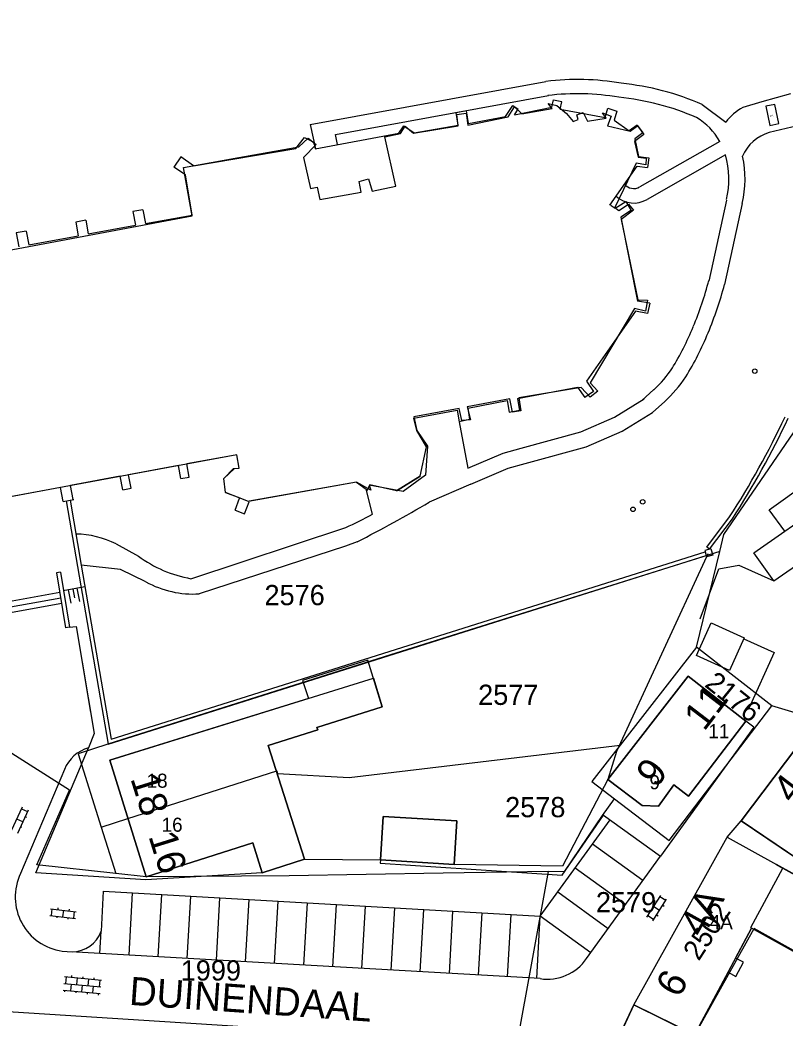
# Model space of a CAD drawing. Extents: x 148816 to 151297, y 399515 to 402500.
# Drawn here: x 150790.3 to 150858.3, y 400057.7 to 400146.4 of the extents above; entities that cross this region are included whole.
import ezdxf

# ---------------------------------------------------------------- set-up
doc = ezdxf.new("R2010")
doc.units = 0
for name, color, linetype in [('B01 Hoofdgebouw  [D] Norm', 7, 'Continuous'), ('B01 Hoofdgebouw  [T] Norm', 7, 'Continuous'), ('B01 hoofgebouw', 7, 'Continuous'), ('B02 Bijgebouw  [T] Norm', 7, 'Continuous'), ('G01 perceelsgrens', 7, 'Continuous'), ('Q05 Bomenrij  [T] Gem', 7, 'Continuous'), ('S02 Open verharding  Norm', 7, 'Continuous'), ('T01 Muur  [T] Gem', 7, 'Continuous'), ('T04 Haag heg  [D] Gem', 7, 'Continuous'), ('V00 Kant verharding algemeen  [T] Norm', 7, 'Continuous'), ('V00 Kant verharding algemeen secundair  [T] Gem', 7, 'Continuous'), ('V06 Kant onverhard  [T] Gem', 7, 'Continuous'), ('Z01 perceelnummer', 7, 'Continuous'), ('Z02 huisnummer', 7, 'Continuous'), ('Z02 Huisnummer  [Tekst] Norm', 7, 'Continuous'), ('Z06 straatnaam', 7, 'Continuous')]:
    doc.layers.add(name, color=color, linetype=linetype)

msp = doc.modelspace()

# ---------------------------------------------------------------- linework, layer by layer
at = {"layer": 'B01 Hoofdgebouw  [D] Norm'}
for p, q in [((150869.176, 400064.882), (150857.499, 400071.379)), ((150850.259, 400056.25), (150855.515, 400065.696)), ((150866.28, 400059.677), (150855.515, 400065.696))]:
    msp.add_line(p, q, dxfattribs=at)
at = {"layer": 'B01 Hoofdgebouw  [T] Norm'}
for p, q in [((150833.447, 400137.851), (150834.106, 400138.824)), ((150834.106, 400138.824), (150834.586, 400138.499)), ((150834.258, 400138.014), (150837.553, 400138.678)), ((150837.553, 400138.678), (150837.71, 400139.335)), ((150837.71, 400139.335), (150838.454, 400139.174)), ((150838.293, 400138.501), (150838.45, 400139.158)), ((150842.288, 400137.761), (150842.533, 400138.578)), ((150842.533, 400138.578), (150843.34, 400138.32)), ((150829.07, 400138.205), (150829.98, 400138.376)), ((150829.257, 400137.089), (150829.07, 400138.205)), ((150830.17, 400137.242), (150829.983, 400138.358)), ((150830.17, 400137.242), (150833.447, 400137.851)), ((150834.258, 400138.014), (150834.586, 400138.499)), ((150838.293, 400138.501), (150842.288, 400137.761)), ((150823.968, 400136.368), (150824.414, 400137.031)), ((150824.414, 400137.031), (150825.331, 400136.397)), ((150825.331, 400136.397), (150829.257, 400137.089)), ((150843.098, 400137.531), (150844.43, 400136.571)), ((150845.15, 400137.087), (150844.43, 400136.571)), ((150814.826, 400135.015), (150815.589, 400135.981)), ((150815.589, 400135.981), (150816.374, 400135.611)), ((150816.551, 400134.984), (150823.968, 400136.368)), ((150816.374, 400135.611), (150816.493, 400135.299)), ((150816.493, 400135.299), (150816.551, 400134.984)), ((150804.618, 400134.268), (150804.003, 400133.361)), ((150805.726, 400133.481), (150804.618, 400134.268)), ((150805.726, 400133.481), (150814.826, 400135.015)), ((150805.038, 400132.66), (150804.003, 400133.361)), ((150842.709, 400129.976), (150845.139, 400133.434)), ((150845.139, 400133.434), (150846.063, 400133.313)), ((150805.616, 400129.095), (150805.038, 400132.66)), ((150842.835, 400129.949), (150842.709, 400129.976)), ((150801.24, 400129.566), (150801.473, 400128.353)), ((150801.475, 400128.344), (150805.616, 400129.095)), ((150844.631, 400129.521), (150843.696, 400128.914)), ((150843.696, 400128.914), (150845.182, 400121.456)), ((150796.173, 400128.63), (150795.287, 400128.471)), ((150796.173, 400128.631), (150796.391, 400127.421)), ((150796.391, 400127.422), (150800.587, 400128.183)), ((150790.889, 400127.669), (150791.123, 400126.445)), ((150791.121, 400126.441), (150795.505, 400127.261)), ((150846.275, 400121.252), (150845.182, 400121.456)), ((150846.069, 400120.353), (150844.998, 400120.553)), ((150834.514, 400112.78), (150839.85, 400113.809)), ((150839.85, 400113.809), (150840.494, 400112.875)), ((150840.635, 400114.333), (150841.271, 400113.411)), ((150830.091, 400111.926), (150833.599, 400112.603)), ((150833.599, 400112.603), (150833.777, 400111.566)), ((150834.515, 400112.776), (150834.696, 400111.724)), ((150825.297, 400111.035), (150829.144, 400111.744)), ((150829.144, 400111.744), (150829.318, 400110.727)), ((150830.091, 400111.926), (150830.264, 400110.917)), ((150825.567, 400109.942), (150825.297, 400111.035)), ((150826.444, 400108.505), (150825.567, 400109.942)), ((150825.872, 400105.888), (150826.444, 400108.505)), ((150808.28, 400107.56), (150805.141, 400106.976)), ((150809.58, 400107.8), (150808.28, 400107.56)), ((150809.79, 400106.59), (150809.58, 400107.8)), ((150804.393, 400106.837), (150799.961, 400106.014)), ((150804.619, 400105.67), (150804.393, 400106.837)), ((150805.366, 400105.815), (150805.141, 400106.976)), ((150799.223, 400105.877), (150794.818, 400105.058)), ((150799.457, 400104.669), (150799.223, 400105.877)), ((150800.193, 400104.812), (150799.961, 400106.014)), ((150804.619, 400105.67), (150805.366, 400105.815)), ((150809.391, 400106.567), (150808.439, 400105.698)), ((150809.391, 400106.567), (150809.79, 400106.59)), ((150825.872, 400105.888), (150823.777, 400104.582)), ((150823.777, 400104.582), (150825.872, 400105.888)), ((150793.934, 400104.894), (150789.814, 400104.128)), ((150794.176, 400103.644), (150793.934, 400104.894)), ((150795.059, 400103.814), (150794.818, 400105.058)), ((150808.57, 400104.43), (150808.439, 400105.698)), ((150820.211, 400105.37), (150810.693, 400103.665)), ((150820.211, 400105.37), (150821.178, 400104.656)), ((150821.178, 400104.656), (150821.385, 400105.111)), ((150823.777, 400104.582), (150821.385, 400105.111)), ((150799.457, 400104.669), (150800.193, 400104.812)), ((150808.57, 400104.43), (150809.845, 400103.971)), ((150794.176, 400103.644), (150795.103, 400103.822)), ((150794.428, 400103.688), (150798.168, 400082.074)), ((150794.783, 400103.759), (150795.765, 400097.968)), ((150809.425, 400102.872), (150809.836, 400103.946)), ((150810.266, 400102.55), (150810.677, 400103.624)), ((150810.692, 400103.665), (150810.693, 400103.665)), ((150809.425, 400102.872), (150810.266, 400102.55)), ((150851.567, 400099.406), (150851.319, 400099.576)), ((150798.168, 400082.074), (150851.265, 400098.845)), ((150798.44, 400082.507), (150851.171, 400099.161)), ((150851.685, 400099.441), (150851.136, 400099.277)), ((150851.136, 400099.277), (150851.304, 400098.714)), ((150851.853, 400098.878), (150851.304, 400098.714)), ((150851.685, 400099.441), (150851.853, 400098.878)), ((150795.765, 400097.968), (150798.44, 400082.507)), ((150793.929, 400097.373), (150793.575, 400097.309)), ((150793.575, 400097.309), (150794.368, 400092.422)), ((150793.929, 400097.373), (150794.722, 400092.486)), ((150796.079, 400096.054), (150794.172, 400095.715)), ((150794.863, 400094.604), (150794.65, 400095.8)), ((150795.209, 400095.072), (150795.066, 400095.874)), ((150795.632, 400094.757), (150795.422, 400095.937)), ((150794.722, 400092.486), (150794.368, 400092.422)), ((150849.66, 400088.11), (150842.52, 400078.94)), ((150854.79, 400084.11), (150849.66, 400088.11)), ((150798.31, 400080.64), (150821.718, 400087.929)), ((150821.718, 400087.929), (150822.48, 400085.4)), ((150822.48, 400085.4), (150816.7, 400083.55)), ((150849.7, 400077.46), (150854.79, 400084.11)), ((150816.77, 400083.35), (150812.38, 400081.95)), ((150816.7, 400083.55), (150816.77, 400083.35)), ((150860.23, 400083.01), (150854.37, 400075.26)), ((150812.38, 400081.95), (150815.6, 400071.85)), ((150801.54, 400070.29), (150798.31, 400080.64)), ((150842.52, 400078.94), (150845.57, 400076.62)), ((150847.02, 400076.58), (150848.41, 400078.46)), ((150848.41, 400078.46), (150849.7, 400077.46)), ((150845.57, 400076.62), (150847.02, 400076.58)), ((150822.59, 400075.66), (150822.34, 400071.8)), ((150829.13, 400075.25), (150822.59, 400075.66)), ((150828.89, 400071.39), (150829.13, 400075.25)), ((150854.37, 400075.26), (150862.6, 400069.7)), ((150811, 400073.3), (150801.54, 400070.29)), ((150811.83, 400070.65), (150811, 400073.3)), ((150844.84, 400058.91), (150853.13, 400073.81)), ((150853.13, 400073.81), (150857.5, 400071.38)), ((150815.6, 400071.85), (150811.83, 400070.65)), ((150822.34, 400071.8), (150828.89, 400071.39)), ((150850.259, 400056.25), (150844.84, 400058.91))]:
    msp.add_line(p, q, dxfattribs=at)
for points in [[(150843.34, 400138.32), (150843.098, 400137.531)], [(150845.14, 400137.08), (150845.65, 400136.39), (150844.93, 400135.874), (150845.252, 400134.293), (150846.176, 400134.172), (150846.06, 400133.313)], [(150859.388, 400137.037), (150856.873, 400136.429)], [(150842.835, 400129.949), (150843.193, 400129.696), (150844.125, 400130.301), (150844.617, 400129.512)], [(150801.239, 400129.57), (150800.354, 400129.396), (150800.587, 400128.183)], [(150795.287, 400128.471), (150795.505, 400127.261)], [(150790.891, 400127.66), (150790.003, 400127.5), (150790.237, 400126.276)], [(150846.275, 400121.252), (150846.069, 400120.353), (150844.998, 400120.553), (150840.635, 400114.333), (150841.271, 400113.411), (150840.487, 400112.886)], [(150834.514, 400112.78), (150834.696, 400111.724), (150833.779, 400111.556)], [(150830.264, 400110.917), (150829.318, 400110.727)], [(150851.319, 400099.576), (150853.35, 400102.274)], [(150851.567, 400099.406), (150853.596, 400102.102)]]:
    msp.add_lwpolyline(points, dxfattribs=at)
for radius, start, end in [(75.678, 327.15294, 334.84191), (75.978, 327.1448, 334.84956)]:
    msp.add_arc((150789.771, 400143.321), radius, start, end, dxfattribs=at)
at = {"layer": 'B01 hoofgebouw'}
for points in [[(150809.77, 400134.21), (150815.092, 400135.162), (150815.908, 400135.936), (150816.634, 400135.35), (150815.5, 400134.209), (150816.136, 400131.439), (150816.707, 400131.564), (150816.962, 400130.464), (150820.615, 400131.124), (150820.452, 400132.087), (150821.267, 400132.301), (150821.598, 400131.23), (150823.722, 400131.647), (150822.738, 400136.058), (150824.126, 400136.334), (150824.542, 400136.998), (150825.289, 400136.356), (150829.257, 400137.025), (150829.118, 400138.04), (150829.956, 400138.134), (150830.109, 400137.083), (150833.69, 400137.822), (150834.237, 400138.705), (150834.896, 400138.074), (150837.586, 400138.572), (150837.231, 400139.017), (150838.02, 400138.838), (150838.865, 400138.104), (150839.443, 400137.4), (150839.905, 400137.591), (150839.772, 400138.011), (150840.341, 400138.199), (150840.732, 400137.426), (150842.38, 400137.691), (150842.048, 400138.187), (150842.816, 400137.894), (150842.514, 400137.037), (150844.508, 400136.534), (150845.176, 400137.035), (150845.744, 400136.242), (150844.903, 400135.635), (150845.224, 400134.24), (150845.942, 400134.142), (150845.903, 400133.552), (150845.039, 400133.703), (150843.144, 400129.769), (150843.519, 400129.502), (150844.381, 400130.053), (150844.808, 400129.528), (150843.708, 400128.698)], [(150777.52, 400123.75), (150805.63, 400129.02), (150804.85, 400133.33), (150809.77, 400134.21)], [(150843.708, 400128.698), (150845.188, 400121.551), (150846.049, 400121.526), (150845.87, 400120.565), (150844.896, 400120.783), (150840.978, 400114.188), (150841.652, 400113.456), (150840.961, 400112.904), (150840.157, 400113.759), (150834.634, 400112.86), (150834.81, 400111.688), (150834.079, 400111.591), (150833.841, 400112.76), (150830.038, 400112.045), (150830.333, 400110.896), (150829.57, 400110.829), (150829.322, 400111.91), (150825.292, 400111.175), (150825.57, 400109.957), (150826.53, 400108.562), (150826.332, 400105.976), (150824.373, 400104.532), (150821.34, 400105.079), (150821.499, 400104.648), (150820.21, 400105.37)], [(150820.21, 400105.37), (150810.61, 400103.65), (150808.57, 400104.43), (150808.44, 400105.69), (150809.28, 400106.56), (150809.79, 400106.59), (150809.58, 400107.8), (150783.69, 400102.99)], [(150850.397, 400089.947), (150851.712, 400092.854), (150854.644, 400091.528), (150853.329, 400088.621), (150850.397, 400089.947)], [(150821.23, 400089.55), (150815.43, 400087.74), (150815.94, 400086.13), (150798.31, 400080.64), (150801.54, 400070.29), (150811, 400073.3), (150811.83, 400070.65), (150815.6, 400071.85), (150812.38, 400081.95), (150816.77, 400083.35), (150816.7, 400083.55), (150822.48, 400085.4), (150821.23, 400089.55)], [(150849.66, 400088.11), (150854.79, 400084.11), (150849.7, 400077.46), (150848.41, 400078.46), (150847.02, 400076.58), (150845.57, 400076.62), (150842.52, 400078.94), (150849.66, 400088.11)], [(150854.37, 400075.26), (150860.23, 400083.01), (150868.02, 400077.81), (150862.6, 400069.7), (150854.37, 400075.26)], [(150828.89, 400071.39), (150822.34, 400071.8), (150822.59, 400075.66), (150829.13, 400075.25), (150828.89, 400071.39)], [(150850.244, 400056.258), (150844.84, 400058.91), (150853.13, 400073.81), (150857.5, 400071.38)], [(150857.5, 400071.38), (150868.861, 400065.062), (150868.633, 400064.626), (150866.012, 400059.762), (150855.307, 400065.738), (150850.244, 400056.258)]]:
    msp.add_lwpolyline(points, dxfattribs=at)
at = {"layer": 'B02 Bijgebouw  [T] Norm'}
msp.add_lwpolyline([(150850.397, 400089.947), (150851.712, 400092.854), (150854.644, 400091.528), (150853.329, 400088.621)], close=True, dxfattribs=at)
at = {"layer": 'G01 perceelsgrens'}
for points in [[(150852.473, 400099.2), (150852.843, 400100.722), (150859.036, 400109.747), (150862.527, 400117.953), (150863.904, 400125.77), (150864.106, 400132.797), (150861.495, 400147.758), (150859.068, 400156.496), (150855.395, 400163.557), (150850.433, 400169.602), (150845.653, 400174.127), (150840.823, 400177.493), (150832.749, 400182.241), (150825.9, 400186.381)], [(150852.473, 400099.2), (150822.672, 400089.823)], [(150850.407, 400090.697), (150852.473, 400099.2)], [(150850.407, 400090.697), (150843.623, 400081.984)], [(150857.099, 400085.48), (150850.407, 400090.697)], [(150822.672, 400089.823), (150798.138, 400082.062)], [(150843.113, 400077.227), (150847.967, 400073.525), (150857.099, 400085.48)], [(150861.145, 400084.269), (150857.099, 400085.48)], [(150853.13, 400073.81), (150854.37, 400075.26), (150860.23, 400083.01), (150861.145, 400084.269)], [(150798.138, 400082.062), (150795.497, 400081.227), (150797.541, 400074.713)], [(150813.211, 400079.47), (150819.567, 400079.101), (150843.623, 400081.984)], [(150843.623, 400081.984), (150841.11, 400078.756), (150843.113, 400077.227)], [(150798.835, 400070.59), (150791.837, 400071.367), (150794.715, 400077.999), (150789.28, 400081.46)], [(150799.922, 400075.475), (150813.134, 400079.701)], [(150813.134, 400079.701), (150813.211, 400079.47)], [(150842.069, 400075.733), (150843.113, 400077.227)], [(150838.722, 400070.777), (150842.069, 400075.733)], [(150797.541, 400074.713), (150799.922, 400075.475)], [(150797.541, 400074.713), (150798.835, 400070.59)], [(150844.84, 400058.91), (150853.13, 400073.81)], [(150853.13, 400073.81), (150857.5, 400071.38), (150858.069, 400071.063)], [(150858.069, 400071.063), (150868.861, 400065.062), (150868.633, 400064.626), (150877.936, 400059.38), (150885.055, 400071.984)], [(150837.268, 400070.754), (150827.917, 400070.605), (150814.222, 400070.387), (150801.54, 400070.29), (150798.835, 400070.59)], [(150834.432, 400055.137), (150837.268, 400070.754)], [(150837.268, 400070.754), (150838.722, 400070.777)], [(150855.22, 400065.787), (150858.069, 400071.063)], [(150853.884, 400063.074), (150855.307, 400065.738)], [(150855.307, 400065.738), (150855.22, 400065.787)], [(150853.893, 400061.434), (150854.571, 400062.705), (150853.884, 400063.074)], [(150844.84, 400058.91), (150850.244, 400056.258), (150853.207, 400061.806)], [(150853.207, 400061.806), (150853.893, 400061.434)], [(150833.925, 400054.045), (150841.85, 400052.53), (150844.84, 400058.91)]]:
    msp.add_lwpolyline(points, dxfattribs=at)
at = {"layer": 'Q05 Bomenrij  [T] Gem'}
for centre in [(150855.581, 400115.228), (150844.773, 400102.948), (150845.63, 400103.608)]:
    msp.add_circle(centre, 0.2, dxfattribs=at)
at = {"layer": 'S02 Open verharding  Norm'}
for p, q in [((150790.522, 400076.47), (150789.555, 400074.383)), ((150791.067, 400076.217), (150790.1, 400074.13)), ((150790.459, 400076.333), (150791.004, 400076.081)), ((150790.93, 400075.564), (150790.793, 400075.628)), ((150790.583, 400075.174), (150790.039, 400075.426)), ((150790.509, 400074.657), (150790.373, 400074.72)), ((150846.01, 400066.691), (150847.248, 400068.63)), ((150847.673, 400068.181), (150847.167, 400068.503)), ((150846.516, 400066.368), (150847.754, 400068.307)), ((150846.629, 400067.66), (150847.135, 400067.338)), ((150846.772, 400068.163), (150846.898, 400068.082)), ((150847.404, 400067.759), (150847.53, 400067.678)), ((150792.97, 400066.856), (150795.254, 400066.585)), ((150793.04, 400067.451), (150795.324, 400067.18)), ((150793.119, 400066.838), (150793.189, 400067.434)), ((150793.615, 400066.779), (150793.597, 400066.63)), ((150793.704, 400067.524), (150793.686, 400067.375)), ((150794.182, 400067.316), (150794.112, 400066.72)), ((150794.697, 400067.406), (150794.679, 400067.257)), ((150795.105, 400066.602), (150795.175, 400067.198)), ((150846.597, 400066.495), (150846.091, 400066.817)), ((150846.234, 400067.32), (150846.36, 400067.239)), ((150846.866, 400066.916), (150846.992, 400066.835)), ((150794.608, 400066.661), (150794.59, 400066.512)), ((150794.276, 400061.419), (150797.561, 400061.103)), ((150794.923, 400061.357), (150794.937, 400061.506)), ((150795.919, 400061.261), (150795.933, 400061.411)), ((150794.219, 400060.822), (150797.503, 400060.506)), ((150794.425, 400061.405), (150794.368, 400060.808)), ((150794.866, 400060.76), (150794.808, 400060.163)), ((150795.421, 400061.309), (150795.363, 400060.712)), ((150795.861, 400060.664), (150795.803, 400060.067)), ((150796.416, 400061.213), (150796.359, 400060.616)), ((150796.799, 400059.971), (150796.856, 400060.568)), ((150796.914, 400061.165), (150796.928, 400061.315)), ((150797.412, 400061.117), (150797.354, 400060.52)), ((150794.161, 400060.225), (150797.446, 400059.909)), ((150794.31, 400060.211), (150794.296, 400060.061)), ((150795.306, 400060.115), (150795.291, 400059.965)), ((150796.301, 400060.019), (150796.287, 400059.87)), ((150797.297, 400059.923), (150797.282, 400059.774))]:
    msp.add_line(p, q, dxfattribs=at)
at = {"layer": 'T01 Muur  [T] Gem'}
for p, q in [((150854.598, 400091.434), (150857.3, 400090.21)), ((150857.3, 400090.21), (150855.019, 400085.183))]:
    msp.add_line(p, q, dxfattribs=at)
at = {"layer": 'T04 Haag heg  [D] Gem'}
for p, q in [((150851.297, 400098.736), (150843.303, 400081.438)), ((150851.414, 400098.989), (150851.196, 400098.517)), ((150843.303, 400081.438), (150842.52, 400078.94)), ((150842.52, 400078.94), (150838.496, 400071.226)), ((150838.496, 400071.226), (150828.89, 400071.39))]:
    msp.add_line(p, q, dxfattribs=at)
at = {"layer": 'V00 Kant verharding algemeen  [T] Norm'}
for p, q in [((150850.925, 400138.913), (150853.016, 400137.353)), ((150846.634, 400113.592), (150845.544, 400112.622)), ((150847.585, 400112.523), (150846.495, 400111.553)), ((150829.318, 400110.727), (150830.094, 400106.608)), ((150856.85, 400102.9), (150861.07, 400105.92)), ((150830.361, 400105.19), (150826.665, 400103.573)), ((150858.24, 400100.99), (150856.85, 400102.9)), ((150855.51, 400099.07), (150858.24, 400100.99)), ((150857.29, 400096.59), (150855.51, 400099.07)), ((150852.4, 400097.67), (150854.16, 400097.98)), ((150854.16, 400097.98), (150857.29, 400096.59)), ((150850.734, 400093.22), (150852.4, 400097.67)), ((150786.13, 400094.184), (150793.857, 400095.582)), ((150786.219, 400093.692), (150793.946, 400095.09)), ((150786.308, 400093.2), (150794.035, 400094.598)), ((150855.51, 400083.58), (150847.217, 400072.112)), ((150855.51, 400083.58), (150854.79, 400084.11)), ((150796.93, 400083.01), (150796.41, 400081.75)), ((150791.73, 400070.63), (150796.41, 400081.75)), ((150794.29, 400079.83), (150790.38, 400070.58)), ((150838.47, 400070.43), (150842.14, 400075.78)), ((150842.14, 400075.78), (150847.22, 400072.11)), ((150836.535, 400066.778), (150842.734, 400075.351)), ((150815.6, 400071.85), (150822.34, 400071.8)), ((150822.34, 400071.8), (150822.31, 400071.49)), ((150822.31, 400071.49), (150838.47, 400070.43)), ((150801.51, 400070.02), (150791.73, 400070.63)), ((150811.83, 400070.65), (150801.51, 400070.02)), ((150797.731, 400069.009), (150797.544, 400065.447)), ((150797.749, 400069.008), (150836.535, 400066.778)), ((150794.09, 400063.68), (150794.955, 400063.63)), ((150844.84, 400058.91), (150841.95, 400052.69)), ((150785.31, 400058.56), (150817.58, 400056.51))]:
    msp.add_line(p, q, dxfattribs=at)
for points in [[(150858.748, 400139.875), (150856.209, 400139.141)], [(150856.209, 400139.141), (150854.519, 400138.641)], [(150856.918, 400137.058), (150857.708, 400137.222), (150857.354, 400138.925), (150856.563, 400138.76), (150856.918, 400137.058)], [(150852.474, 400135.644), (150845.383, 400131.613)], [(150852.986, 400134.443), (150846.024, 400130.485)], [(150853.058, 400130.427), (150851.495, 400123.23)], [(150854.459, 400130.123), (150852.896, 400122.926)], [(150830.094, 400106.608), (150833.228, 400107.943), (150834.825, 400108.374), (150840.135, 400109.821), (150843.14, 400111.134), (150845.753, 400112.752)], [(150830.361, 400105.19), (150833.69, 400106.608), (150835.194, 400107.014), (150840.605, 400108.488), (150843.796, 400109.883), (150846.495, 400111.553)], [(150821.649, 400102.521), (150821.065, 400104.739)], [(150805.507, 400096.782), (150819.254, 400101.328)], [(150798.868, 400099.873), (150800.842, 400098.787)], [(150820.287, 400100.065), (150819.246, 400099.662), (150806.257, 400095.436)], [(150801.505, 400096.509), (150799.253, 400097.584), (150795.765, 400097.968)]]:
    msp.add_lwpolyline(points, dxfattribs=at)
for centre, radius, start, end in [((150841.251, 400116.714), 24.215, 66.45367, 84.12507), ((150841.251, 400116.714), 22.953, 66.45367, 84.35978), ((150856.61, 400134.68), 4.479, 117.82864, 143.36148), ((150847.41, 400132.776), 5.82, 29.53257, 58.84717), ((150857.879, 400132.915), 3.656, 105.97203, 157.52553), ((150845.671, 400132.306), 7.62, 346.05008, 16.28751), ((150845.671, 400132.306), 9.055, 346.05008, 12.80103), ((150844.83, 400132.49), 1.037, 218.6579, 300.76469), ((150844.83, 400132.49), 2.334, 227.76356, 300.76469), ((150822.015, 400130.994), 30.485, 337.21175, 345.35899), ((150822.015, 400130.994), 31.918, 337.21175, 345.35899), ((150826.868, 400128.605), 25.088, 328.40126, 337.90904), ((150826.868, 400128.605), 26.52, 328.40126, 337.90904), ((150839.43, 400121.397), 10.621, 312.58401, 326.29547), ((150839.43, 400121.397), 12.052, 312.58401, 326.29547), ((150763.63, 400210.626), 124.233, 297.1327, 300.49027), ((150805.475, 400131.99), 33.615, 294.19798, 298.75974), ((150795.161, 400092.44), 8.306, 63.49451, 89.08271), ((150807.491, 400107.827), 11.221, 233.66568, 259.81861), ((150805.689, 400103.979), 8.561, 240.74639, 273.80564), ((150797.278, 400078.661), 3.209, 105.6967, 158.63507), ((150794.762, 400068.489), 4.855, 154.48399, 262.04818), ((150794.971, 400066.36), 2.73, 269.65711, 340.46642)]:
    msp.add_arc(centre, radius, start, end, dxfattribs=at)
at = {"layer": 'V00 Kant verharding algemeen secundair  [T] Gem'}
for p, q in [((150858.24, 400100.99), (150862.276, 400103.804)), ((150857.29, 400096.59), (150860.05, 400098.53)), ((150845.657, 400069.954), (150841.175, 400073.195)), ((150840.65, 400063.03), (150847.217, 400072.112)), ((150844.11, 400067.815), (150839.628, 400071.056)), ((150800.017, 400063.336), (150800.334, 400068.856)), ((150802.603, 400063.188), (150802.92, 400068.708)), ((150805.189, 400063.039), (150805.506, 400068.559)), ((150842.563, 400065.676), (150838.081, 400068.917)), ((150807.774, 400062.891), (150808.091, 400068.411)), ((150810.36, 400062.742), (150810.677, 400068.262)), ((150812.946, 400062.594), (150813.263, 400068.114)), ((150815.532, 400062.445), (150815.849, 400067.965)), ((150818.117, 400062.297), (150818.434, 400067.817)), ((150820.703, 400062.148), (150821.02, 400067.668)), ((150823.289, 400062), (150823.606, 400067.52)), ((150825.875, 400061.851), (150826.192, 400067.371)), ((150828.46, 400061.703), (150828.777, 400067.223)), ((150831.046, 400061.554), (150831.363, 400067.074)), ((150833.632, 400061.406), (150833.949, 400066.926)), ((150836.218, 400061.258), (150836.535, 400066.778)), ((150841.017, 400063.537), (150836.535, 400066.778)), ((150797.431, 400063.485), (150797.544, 400065.447)), ((150836.53, 400061.24), (150795.34, 400063.608))]:
    msp.add_line(p, q, dxfattribs=at)
msp.add_arc((150837.171, 400065.4), 4.209, 261.23415, 325.73246, dxfattribs=at)
at = {"layer": 'V06 Kant onverhard  [T] Gem'}
for p, q in [((150816.104, 400137.145), (150837.042, 400140.963)), ((150818.347, 400136.266), (150837.269, 400139.716)), ((150816.104, 400137.145), (150816.559, 400134.986)), ((150818.514, 400135.35), (150818.347, 400136.266)), ((150795.31, 400092.52), (150796.93, 400083.01))]:
    msp.add_line(p, q, dxfattribs=at)
msp.add_lwpolyline([(150794.722, 400092.486), (150795.31, 400092.52), (150796.605, 400084.918)], dxfattribs=at)
for radius in [21.974, 20.708]:
    msp.add_arc((150839.863, 400119.171), radius, 79.86497, 97.37701, dxfattribs=at)

# ---------------------------------------------------------------- texts
at = {"layer": 'V00 Kant verharding algemeen  [T] Norm'}
msp.add_text('put', height=0.1562, dxfattribs=at).set_placement((150856.929, 400137.874))
at = {"layer": 'Z01 perceelnummer'}
for s, p in [('2576', (150812.043, 400094.425)), ('2577', (150831.016, 400085.565)), ('2578', (150833.414, 400075.584)), ('2579', (150841.475, 400067.131)), ('1999', (150804.604, 400061.073))]:
    msp.add_text(s, height=1.8, dxfattribs=at).set_placement(p)
for s, rotation, p in [('2176', 321.21484, (150851.043, 400087.267)), ('2502', 57.01745, (150850.608, 400062.739))]:
    msp.add_text(s, height=1.8, rotation=rotation, dxfattribs=at).set_placement(p)
at = {"layer": 'Z02 huisnummer'}
for s, rotation, p in [('11', 52.55716, (150851.087, 400083.15)), ('9', 52.55716, (150846.841, 400078.106)), ('18', 287.33011, (150800.118, 400079.039)), ('4', 52.92388, (150858.992, 400076.687)), ('16', 287.33011, (150801.72, 400073.906)), ('4A', 60.92314, (150850.966, 400064.777)), ('6', 60.92314, (150848.851, 400059.435))]:
    msp.add_text(s, height=2.5, rotation=rotation, dxfattribs=at).set_placement(p)
at = {"layer": 'Z02 Huisnummer  [Tekst] Norm'}
for s, p in [('11', (150851.462, 400082.607)), ('18', (150801.581, 400078.206)), ('9', (150846.237, 400078.07)), ('16', (150802.91, 400074.295)), ('4A', (150851.587, 400065.634))]:
    msp.add_text(s, height=1.25, dxfattribs=at).set_placement(p)
at = {"layer": 'Z06 straatnaam'}
msp.add_text('DUINENDAAL', height=2.5, rotation=355.98783, dxfattribs=at).set_placement((150799.983, 400058.919))

doc.saveas('drawing.dxf')
